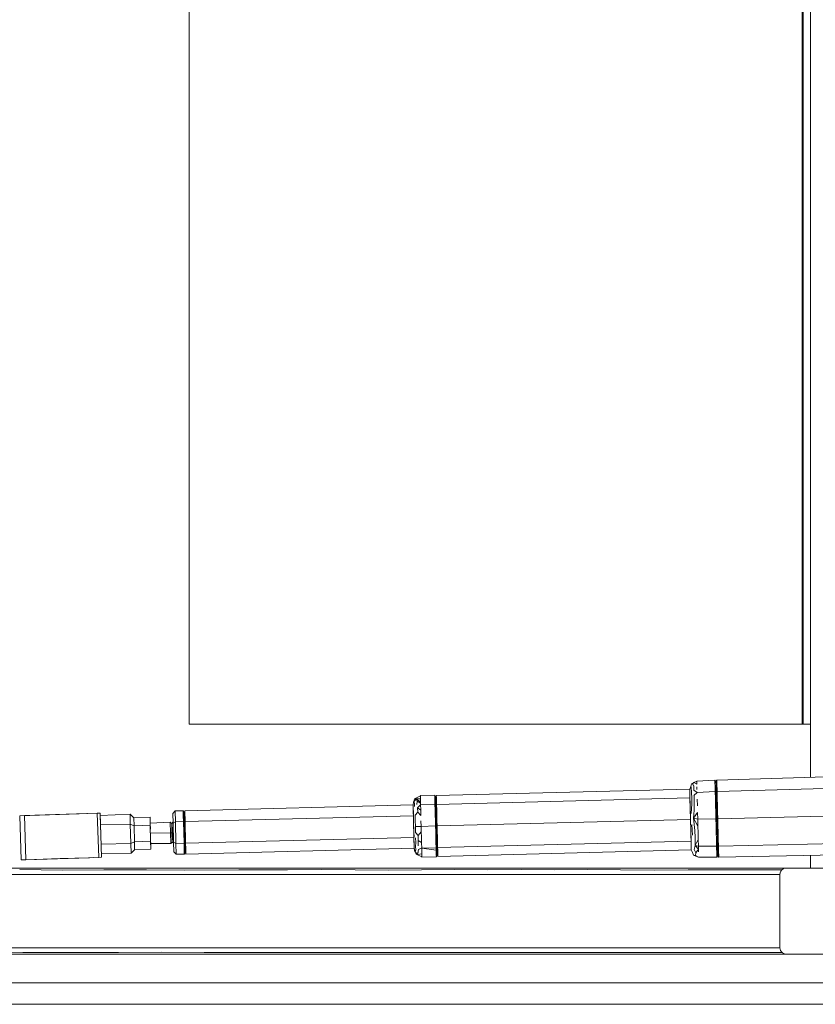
# Model space of a CAD drawing. Header units: millimetres. Extents: x 2 to 902, y -447 to 199.
# Tile 496 of 656: x 20.957 to 21.696, y 158.327 to 159.242. Entities that reach past the tile are written whole.
import ezdxf

# ---------------------------------------------------------------- set-up
doc = ezdxf.new("R2010")
doc.units = ezdxf.units.MM
doc.header["$MEASUREMENT"] = 0
for name, color, linetype, lineweight in [('IFC-Elemento construtivo genérico-Contorno', 253, 'Continuous', 5), ('IFC-Laje-Contorno', 134, 'Continuous', 5), ('IFC-Parede padrão-Contorno', 44, 'Continuous', 5)]:
    doc.layers.add(name, color=color, linetype=linetype, lineweight=lineweight)

msp = doc.modelspace()

# ---------------------------------------------------------------- linework, layer by layer
at = {"layer": 'IFC-Elemento construtivo genérico-Contorno', "color": 7, "lineweight": 5}
for p, q in [((21.69104, 158.53804), (21.69104, 160.09243)), ((21.69104, 158.53804), (21.69104, 160.09243)), ((21.11442, 158.58743), (21.11442, 159.98743)), ((21.11442, 158.58743), (21.11442, 159.98743)), ((21.68339, 158.58743), (21.68339, 159.98743)), ((21.68429, 158.58743), (21.68429, 159.98743)), ((21.11442, 158.58743), (21.14384, 158.58743)), ((21.11442, 158.58743), (21.14384, 158.58743)), ((21.14384, 158.58743), (21.68339, 158.58743)), ((21.14384, 158.58743), (21.68339, 158.58743)), ((21.68339, 158.58743), (21.68537, 158.58743)), ((21.68339, 158.58743), (21.68537, 158.58743)), ((21.68537, 158.58743), (21.68721, 158.58743)), ((21.68537, 158.58743), (21.68721, 158.58743)), ((21.68721, 158.58743), (21.6888, 158.58743)), ((21.68721, 158.58743), (21.6888, 158.58743)), ((21.6888, 158.58743), (21.69001, 158.58743)), ((21.6888, 158.58743), (21.69001, 158.58743)), ((21.69001, 158.58743), (21.69104, 158.58743)), ((21.69001, 158.58743), (21.69104, 158.58743)), ((21.69078, 158.58743), (21.69104, 158.58743)), ((21.69078, 158.58743), (21.69104, 158.58743)), ((21.60411, 158.53545), (21.7765, 158.54059)), ((21.60411, 158.53545), (21.7765, 158.54059)), ((21.57899, 158.52731), (21.57988, 158.52978)), ((21.579, 158.52731), (21.57988, 158.52978)), ((21.57988, 158.52978), (21.58075, 158.53226)), ((21.57988, 158.52978), (21.58075, 158.53226)), ((21.58027, 158.52928), (21.58076, 158.52365)), ((21.58027, 158.52928), (21.58076, 158.52365)), ((21.58075, 158.53226), (21.5855, 158.53451)), ((21.58075, 158.53226), (21.5855, 158.53451)), ((21.58075, 158.53226), (21.5828, 158.53323)), ((21.58075, 158.53226), (21.5828, 158.53323)), ((21.58075, 158.53226), (21.58154, 158.53202)), ((21.58075, 158.53226), (21.58154, 158.53202)), ((21.58154, 158.53202), (21.5828, 158.53323)), ((21.58154, 158.53202), (21.5828, 158.53323)), ((21.58154, 158.53202), (21.58295, 158.52988)), ((21.58154, 158.53202), (21.58295, 158.52988)), ((21.58279, 158.53012), (21.58292, 158.52638)), ((21.58279, 158.53012), (21.58292, 158.52638)), ((21.5828, 158.53323), (21.5855, 158.53451)), ((21.5828, 158.53323), (21.5855, 158.53451)), ((21.5828, 158.53323), (21.58556, 158.53196)), ((21.5828, 158.53323), (21.58556, 158.53196)), ((21.5855, 158.53451), (21.60235, 158.53538)), ((21.5855, 158.53451), (21.60235, 158.53538)), ((21.5855, 158.53451), (21.58556, 158.53196)), ((21.58563, 158.5294), (21.5857, 158.52678)), ((21.58563, 158.5294), (21.5857, 158.52678)), ((21.60235, 158.53538), (21.60241, 158.53276)), ((21.60235, 158.53538), (21.6033, 158.53411)), ((21.60235, 158.53538), (21.60241, 158.53276)), ((21.60235, 158.53538), (21.6033, 158.53411)), ((21.60241, 158.53276), (21.60248, 158.53014)), ((21.60241, 158.53276), (21.60248, 158.53014)), ((21.60248, 158.53014), (21.60255, 158.52752)), ((21.60248, 158.53014), (21.60255, 158.52752)), ((21.6033, 158.53411), (21.60411, 158.53545)), ((21.6033, 158.53411), (21.60411, 158.53545)), ((21.6033, 158.53411), (21.60339, 158.53076)), ((21.6033, 158.53411), (21.60339, 158.53076)), ((21.60339, 158.53076), (21.60347, 158.52742)), ((21.60339, 158.53076), (21.60347, 158.52742)), ((21.60411, 158.53545), (21.6042, 158.53198)), ((21.60411, 158.53545), (21.60418, 158.53284)), ((21.60411, 158.53545), (21.6042, 158.53198)), ((21.60411, 158.53545), (21.60418, 158.53284)), ((21.60418, 158.53284), (21.60425, 158.53022)), ((21.60418, 158.53284), (21.60425, 158.53022)), ((21.6042, 158.53198), (21.60425, 158.53022)), ((21.6042, 158.53198), (21.60425, 158.53022)), ((21.60425, 158.53022), (21.60432, 158.52759)), ((21.60425, 158.53022), (21.60432, 158.52759)), ((21.60438, 158.52497), (21.77705, 158.52991)), ((21.60438, 158.52497), (21.77705, 158.52991)), ((21.32369, 158.51817), (21.32901, 158.52093)), ((21.32369, 158.51817), (21.32901, 158.52093)), ((21.329, 158.52127), (21.34238, 158.52162)), ((21.329, 158.52127), (21.34238, 158.52162)), ((21.329, 158.52127), (21.32901, 158.52093)), ((21.329, 158.52127), (21.32905, 158.51918)), ((21.329, 158.52127), (21.32905, 158.51918)), ((21.34238, 158.52162), (21.34244, 158.51932)), ((21.34238, 158.52162), (21.3424, 158.52074)), ((21.34238, 158.52162), (21.34244, 158.51932)), ((21.34239, 158.52125), (21.34319, 158.51987)), ((21.34239, 158.52125), (21.34241, 158.52055)), ((21.34239, 158.52125), (21.34319, 158.51987)), ((21.34239, 158.52125), (21.34241, 158.52055)), ((21.34319, 158.51987), (21.34383, 158.52129)), ((21.34319, 158.51987), (21.34383, 158.52129)), ((21.34319, 158.51987), (21.34327, 158.51693)), ((21.34319, 158.51987), (21.34327, 158.51693)), ((21.34383, 158.52129), (21.57899, 158.52731)), ((21.34383, 158.52129), (21.579, 158.52731)), ((21.34383, 158.52129), (21.34388, 158.51922)), ((21.34383, 158.52129), (21.34388, 158.51922)), ((21.57899, 158.52731), (21.5791, 158.52317)), ((21.57899, 158.52731), (21.57905, 158.52524)), ((21.579, 158.52731), (21.5791, 158.52317)), ((21.57905, 158.52524), (21.5791, 158.52317)), ((21.57905, 158.52524), (21.5791, 158.52317)), ((21.5791, 158.52317), (21.57921, 158.51903)), ((21.5791, 158.52317), (21.57915, 158.5211)), ((21.57915, 158.5211), (21.57921, 158.51903)), ((21.57915, 158.5211), (21.57921, 158.51903)), ((21.58076, 158.52365), (21.58101, 158.519)), ((21.58076, 158.52365), (21.58101, 158.519)), ((21.5829, 158.52136), (21.58576, 158.52416)), ((21.58292, 158.52638), (21.58576, 158.52416)), ((21.58292, 158.52638), (21.58576, 158.52416)), ((21.58307, 158.52153), (21.58576, 158.52416)), ((21.58307, 158.52153), (21.58321, 158.5135)), ((21.58307, 158.52153), (21.58321, 158.51349)), ((21.58576, 158.52416), (21.60261, 158.52491)), ((21.58576, 158.52416), (21.60261, 158.52491)), ((21.60255, 158.52752), (21.60261, 158.52491)), ((21.60255, 158.52752), (21.60261, 158.52491)), ((21.60261, 158.52491), (21.60278, 158.51859)), ((21.60261, 158.52491), (21.60278, 158.51859)), ((21.60347, 158.52742), (21.60356, 158.52401)), ((21.60347, 158.52742), (21.60356, 158.52401)), ((21.60356, 158.52401), (21.60372, 158.51792)), ((21.60356, 158.52401), (21.60372, 158.51792)), ((21.60432, 158.52759), (21.60438, 158.52497)), ((21.60432, 158.52759), (21.60438, 158.52497)), ((21.60438, 158.52497), (21.60454, 158.51865)), ((21.60438, 158.52497), (21.60454, 158.51865)), ((21.11034, 158.50713), (21.32228, 158.51256)), ((21.11034, 158.50713), (21.32228, 158.51256)), ((21.32228, 158.51256), (21.32255, 158.51502)), ((21.32228, 158.51256), (21.32255, 158.51502)), ((21.32228, 158.51256), (21.32254, 158.50251)), ((21.32228, 158.51256), (21.32235, 158.50986)), ((21.32228, 158.51256), (21.32254, 158.50251)), ((21.32228, 158.51256), (21.32235, 158.50986)), ((21.32255, 158.51502), (21.32521, 158.51834)), ((21.32255, 158.51502), (21.32509, 158.51819)), ((21.32255, 158.51502), (21.32365, 158.51427)), ((21.32255, 158.51502), (21.32365, 158.51427)), ((21.32302, 158.51562), (21.32314, 158.5161)), ((21.32302, 158.51562), (21.32314, 158.5161)), ((21.3231, 158.51571), (21.32369, 158.51817)), ((21.3231, 158.51571), (21.32369, 158.51817)), ((21.32314, 158.5161), (21.32322, 158.51621)), ((21.32314, 158.5161), (21.32322, 158.51621)), ((21.32344, 158.51108), (21.32365, 158.51427)), ((21.32344, 158.51108), (21.32365, 158.51427)), ((21.32369, 158.51817), (21.32908, 158.51825)), ((21.32369, 158.51817), (21.32908, 158.51825)), ((21.32369, 158.51817), (21.32509, 158.51814)), ((21.32369, 158.51817), (21.32509, 158.51814)), ((21.32497, 158.51819), (21.32915, 158.51555)), ((21.32502, 158.51819), (21.32606, 158.51611)), ((21.32502, 158.51819), (21.32606, 158.51611)), ((21.32505, 158.51814), (21.32508, 158.51819)), ((21.32505, 158.51814), (21.32508, 158.51819)), ((21.32581, 158.51294), (21.32606, 158.51611)), ((21.32581, 158.51294), (21.32606, 158.51611)), ((21.32606, 158.51611), (21.32919, 158.5141)), ((21.3265, 158.50976), (21.32922, 158.51264)), ((21.3265, 158.50976), (21.32922, 158.51264)), ((21.32905, 158.51918), (21.32911, 158.51708)), ((21.32905, 158.51918), (21.32911, 158.51708)), ((21.32911, 158.51708), (21.32916, 158.51498)), ((21.32911, 158.51708), (21.32916, 158.51498)), ((21.32913, 158.51627), (21.32915, 158.51555)), ((21.32913, 158.51627), (21.32915, 158.51555)), ((21.32915, 158.51555), (21.32918, 158.5141)), ((21.32915, 158.51555), (21.32918, 158.5141)), ((21.32915, 158.51555), (21.32918, 158.5141)), ((21.32916, 158.51498), (21.32922, 158.51288)), ((21.32916, 158.51498), (21.32922, 158.51288)), ((21.32918, 158.5141), (21.32922, 158.51264)), ((21.32918, 158.5141), (21.32922, 158.51264)), ((21.32922, 158.51288), (21.3426, 158.51323)), ((21.32922, 158.51288), (21.3426, 158.51323)), ((21.32922, 158.51288), (21.32934, 158.50783)), ((21.32922, 158.51288), (21.32934, 158.50783)), ((21.32922, 158.51264), (21.32933, 158.50841)), ((21.32922, 158.51264), (21.32933, 158.50841)), ((21.34244, 158.51932), (21.3425, 158.51702)), ((21.34244, 158.51932), (21.3425, 158.51702)), ((21.3425, 158.51711), (21.34255, 158.51504)), ((21.3425, 158.51711), (21.34255, 158.51504)), ((21.3425, 158.51702), (21.34255, 158.51512)), ((21.3425, 158.51702), (21.34255, 158.51512)), ((21.34254, 158.51533), (21.3426, 158.51323)), ((21.34254, 158.51533), (21.3426, 158.51323)), ((21.34255, 158.51512), (21.3426, 158.51323)), ((21.34255, 158.51512), (21.3426, 158.51323)), ((21.34255, 158.51504), (21.3426, 158.51297)), ((21.34255, 158.51504), (21.3426, 158.51297)), ((21.3426, 158.51323), (21.34273, 158.50817)), ((21.3426, 158.51323), (21.34273, 158.50817)), ((21.3426, 158.51297), (21.34273, 158.50817)), ((21.34327, 158.51693), (21.34333, 158.51446)), ((21.34327, 158.51693), (21.34333, 158.51446)), ((21.34333, 158.51446), (21.34339, 158.512)), ((21.34333, 158.51446), (21.34339, 158.512)), ((21.34339, 158.512), (21.34351, 158.50725)), ((21.34339, 158.512), (21.34351, 158.50725)), ((21.34388, 158.51922), (21.34393, 158.51718)), ((21.34388, 158.51922), (21.34394, 158.51715)), ((21.34393, 158.51718), (21.34399, 158.51508)), ((21.34394, 158.51715), (21.34399, 158.51508)), ((21.34399, 158.51508), (21.34404, 158.51301)), ((21.34399, 158.51508), (21.34404, 158.51301)), ((21.34404, 158.51301), (21.57921, 158.51903)), ((21.34404, 158.51301), (21.57921, 158.51903)), ((21.34404, 158.51301), (21.34417, 158.50801)), ((21.34404, 158.51301), (21.34417, 158.50801)), ((21.57921, 158.51903), (21.57946, 158.50903)), ((21.57921, 158.51903), (21.57933, 158.51403)), ((21.57921, 158.51903), (21.57946, 158.50903)), ((21.57921, 158.51903), (21.57933, 158.51403)), ((21.57933, 158.51403), (21.57946, 158.50903)), ((21.57933, 158.51403), (21.57946, 158.50903)), ((21.58049, 158.50455), (21.5809, 158.51359)), ((21.58049, 158.50455), (21.5809, 158.51359)), ((21.5809, 158.51359), (21.58101, 158.519)), ((21.5809, 158.51359), (21.58101, 158.519)), ((21.58311, 158.50759), (21.58321, 158.51359)), ((21.58311, 158.50759), (21.58321, 158.51359)), ((21.58592, 158.51792), (21.58608, 158.51168)), ((21.58592, 158.51792), (21.58608, 158.51168)), ((21.60278, 158.51859), (21.60294, 158.51226)), ((21.60278, 158.51859), (21.60294, 158.51226)), ((21.60294, 158.51226), (21.6031, 158.50594)), ((21.60294, 158.51226), (21.6031, 158.50594)), ((21.60372, 158.51792), (21.60387, 158.51183)), ((21.60372, 158.51792), (21.60387, 158.51183)), ((21.60387, 158.51183), (21.60403, 158.50574)), ((21.60387, 158.51183), (21.60403, 158.50574)), ((21.60454, 158.51865), (21.60471, 158.51232)), ((21.60454, 158.51865), (21.60471, 158.51232)), ((21.60471, 158.51232), (21.60487, 158.506)), ((21.60471, 158.51232), (21.60487, 158.506)), ((20.9572, 158.50249), (21.02915, 158.50481)), ((20.9572, 158.50249), (21.01248, 158.50427)), ((20.9572, 158.50249), (21.01248, 158.50427)), ((20.9572, 158.50249), (20.96154, 158.50263)), ((20.9572, 158.50249), (20.96154, 158.50263)), ((20.9572, 158.50249), (20.95851, 158.46153)), ((20.9572, 158.50249), (20.95851, 158.46153)), ((20.96154, 158.50263), (21.02915, 158.50481)), ((20.96154, 158.50263), (21.02915, 158.50481)), ((20.96154, 158.50263), (20.96285, 158.46166)), ((20.96154, 158.50263), (20.96285, 158.46166)), ((21.02915, 158.50481), (21.03179, 158.50489)), ((21.02915, 158.50481), (21.03179, 158.50489)), ((21.02915, 158.50481), (21.03047, 158.46383)), ((21.02915, 158.5048), (21.03047, 158.46383)), ((21.03179, 158.50489), (21.0331, 158.46392)), ((21.03179, 158.50489), (21.0331, 158.46392)), ((21.03197, 158.50278), (21.05958, 158.50382)), ((21.03197, 158.50278), (21.05958, 158.50382)), ((21.03197, 158.50278), (21.0322, 158.4939)), ((21.03197, 158.50278), (21.0322, 158.4939)), ((21.05958, 158.50382), (21.05981, 158.49478)), ((21.05958, 158.50382), (21.06309, 158.50066)), ((21.05958, 158.50382), (21.05981, 158.49478)), ((21.05958, 158.50382), (21.06309, 158.50066)), ((21.09925, 158.50455), (21.10137, 158.50691)), ((21.09925, 158.50455), (21.10137, 158.50691)), ((21.09925, 158.50455), (21.09947, 158.49565)), ((21.09925, 158.50455), (21.09947, 158.49565)), ((21.10137, 158.50691), (21.10891, 158.5071)), ((21.10137, 158.50691), (21.10891, 158.5071)), ((21.10137, 158.50691), (21.10163, 158.49686)), ((21.10137, 158.50691), (21.10163, 158.49686)), ((21.10891, 158.5071), (21.10916, 158.49704)), ((21.10891, 158.5071), (21.10971, 158.50571)), ((21.10891, 158.5071), (21.10904, 158.50207)), ((21.10891, 158.5071), (21.10916, 158.49704)), ((21.10891, 158.5071), (21.10971, 158.50571)), ((21.10891, 158.5071), (21.10904, 158.50207)), ((21.10904, 158.50207), (21.10916, 158.49704)), ((21.10904, 158.50207), (21.10916, 158.49704)), ((21.10971, 158.50571), (21.11034, 158.50713)), ((21.10971, 158.50571), (21.11034, 158.50713)), ((21.10971, 158.50571), (21.10979, 158.50258)), ((21.10971, 158.50571), (21.10979, 158.50258)), ((21.10979, 158.50258), (21.10987, 158.49946)), ((21.10979, 158.50258), (21.10987, 158.49946)), ((21.11034, 158.50713), (21.1106, 158.49708)), ((21.11034, 158.50713), (21.11047, 158.50211)), ((21.11034, 158.50713), (21.11047, 158.50211)), ((21.11034, 158.50713), (21.1106, 158.49708)), ((21.11047, 158.50211), (21.1106, 158.49708)), ((21.11047, 158.50211), (21.1106, 158.49708)), ((21.1106, 158.49708), (21.32254, 158.50251)), ((21.1106, 158.49708), (21.32254, 158.50251)), ((21.32235, 158.50986), (21.32241, 158.50738)), ((21.32235, 158.50986), (21.32241, 158.50738)), ((21.32241, 158.50738), (21.32248, 158.50489)), ((21.32241, 158.50738), (21.32248, 158.50489)), ((21.32247, 158.50495), (21.32248, 158.50489)), ((21.32247, 158.50495), (21.32248, 158.50489)), ((21.32248, 158.50489), (21.32254, 158.50251)), ((21.32248, 158.50489), (21.32254, 158.50251)), ((21.32254, 158.50251), (21.32305, 158.4824)), ((21.32254, 158.50251), (21.32267, 158.49743)), ((21.32254, 158.50251), (21.32305, 158.4824)), ((21.32254, 158.50251), (21.32267, 158.49743)), ((21.32429, 158.49801), (21.32431, 158.50296)), ((21.32429, 158.49801), (21.32431, 158.50296)), ((21.32431, 158.50296), (21.32653, 158.50596)), ((21.32431, 158.50296), (21.32653, 158.50596)), ((21.3265, 158.50976), (21.32653, 158.50596)), ((21.3265, 158.50976), (21.32653, 158.50596)), ((21.3265, 158.50976), (21.32935, 158.50764)), ((21.32653, 158.50596), (21.32948, 158.50264)), ((21.32653, 158.50596), (21.32948, 158.50264)), ((21.32934, 158.50783), (21.32948, 158.50264)), ((21.32934, 158.50783), (21.32948, 158.50264)), ((21.34273, 158.50817), (21.34286, 158.5031)), ((21.34273, 158.50817), (21.34286, 158.5031)), ((21.34286, 158.5031), (21.34299, 158.49804)), ((21.34286, 158.5031), (21.34299, 158.49804)), ((21.34351, 158.50725), (21.34363, 158.50249)), ((21.34351, 158.50725), (21.34363, 158.50249)), ((21.34363, 158.50249), (21.34376, 158.49775)), ((21.34363, 158.50249), (21.34376, 158.49775)), ((21.34417, 158.50801), (21.3443, 158.50301)), ((21.34417, 158.50801), (21.3443, 158.50301)), ((21.3443, 158.50301), (21.34443, 158.49801)), ((21.3443, 158.50301), (21.34443, 158.49801)), ((21.57946, 158.50903), (21.57972, 158.49903)), ((21.57946, 158.50903), (21.57959, 158.50403)), ((21.57946, 158.50903), (21.57959, 158.50403)), ((21.57946, 158.50903), (21.57972, 158.49903)), ((21.57959, 158.50403), (21.57972, 158.49903)), ((21.57959, 158.50403), (21.57972, 158.49903)), ((21.58255, 158.50012), (21.58311, 158.50759)), ((21.58255, 158.50012), (21.58311, 158.50759)), ((21.58255, 158.50012), (21.58624, 158.50543)), ((21.58255, 158.50012), (21.58624, 158.50543)), ((21.58624, 158.50543), (21.5864, 158.49919)), ((21.6031, 158.50594), (21.60326, 158.49962)), ((21.6031, 158.50594), (21.60326, 158.49962)), ((21.60403, 158.50574), (21.60418, 158.49965)), ((21.60403, 158.50574), (21.60418, 158.49965)), ((21.60487, 158.506), (21.60503, 158.49967)), ((21.60487, 158.506), (21.60503, 158.49967)), ((21.60503, 158.49967), (21.77725, 158.504)), ((21.60503, 158.49967), (21.77725, 158.504)), ((21.0322, 158.4939), (21.05981, 158.49478)), ((21.0322, 158.4939), (21.05981, 158.49478)), ((21.0322, 158.4939), (21.03245, 158.4844)), ((21.0322, 158.4939), (21.03245, 158.48419)), ((21.05981, 158.49478), (21.06327, 158.49324)), ((21.05981, 158.49478), (21.06027, 158.47669)), ((21.05981, 158.49478), (21.06327, 158.49324)), ((21.05981, 158.49478), (21.06027, 158.47669)), ((21.06309, 158.50066), (21.07813, 158.50104)), ((21.06309, 158.50066), (21.07813, 158.50104)), ((21.06309, 158.50066), (21.06327, 158.49324)), ((21.06309, 158.50066), (21.06327, 158.49324)), ((21.06327, 158.49324), (21.07832, 158.49363)), ((21.06327, 158.49324), (21.07832, 158.49363)), ((21.06327, 158.49324), (21.06365, 158.47841)), ((21.06327, 158.49324), (21.06365, 158.47841)), ((21.07813, 158.50104), (21.07832, 158.49363)), ((21.07813, 158.50104), (21.07832, 158.49363)), ((21.07813, 158.50104), (21.07827, 158.49573)), ((21.07813, 158.50104), (21.07832, 158.49363)), ((21.07813, 158.50104), (21.07827, 158.49573)), ((21.07827, 158.49573), (21.09689, 158.49667)), ((21.07827, 158.49573), (21.09689, 158.49667)), ((21.07827, 158.49573), (21.07842, 158.48992)), ((21.07827, 158.49573), (21.07842, 158.48992)), ((21.07832, 158.49363), (21.0787, 158.47879)), ((21.07832, 158.49363), (21.0787, 158.47879)), ((21.09689, 158.49667), (21.09714, 158.48668)), ((21.09689, 158.49667), (21.09833, 158.49538)), ((21.09689, 158.49667), (21.09714, 158.48668)), ((21.09689, 158.49667), (21.09833, 158.49538)), ((21.09831, 158.48671), (21.09833, 158.49538)), ((21.09832, 158.48671), (21.09833, 158.49538)), ((21.09833, 158.49538), (21.09945, 158.49661)), ((21.09833, 158.49538), (21.09945, 158.49661)), ((21.09934, 158.49018), (21.09952, 158.49401)), ((21.09934, 158.49018), (21.09952, 158.49401)), ((21.09947, 158.49565), (21.10163, 158.49686)), ((21.09947, 158.49565), (21.10163, 158.49686)), ((21.09947, 158.49565), (21.09993, 158.47785)), ((21.09947, 158.49565), (21.09993, 158.47785)), ((21.10163, 158.49686), (21.10916, 158.49704)), ((21.10163, 158.49686), (21.10916, 158.49704)), ((21.10163, 158.49686), (21.10214, 158.47675)), ((21.10163, 158.49686), (21.10214, 158.47675)), ((21.10916, 158.49704), (21.10995, 158.49636)), ((21.10916, 158.49704), (21.10968, 158.47695)), ((21.10916, 158.49704), (21.10942, 158.487)), ((21.10916, 158.49704), (21.10995, 158.49636)), ((21.10916, 158.49704), (21.10968, 158.47695)), ((21.10916, 158.49704), (21.10942, 158.487)), ((21.10987, 158.49946), (21.10995, 158.49636)), ((21.10987, 158.49946), (21.10995, 158.49636)), ((21.10995, 158.49636), (21.11019, 158.48702)), ((21.10995, 158.49636), (21.11019, 158.48702)), ((21.1106, 158.49708), (21.11112, 158.47699)), ((21.1106, 158.49708), (21.11112, 158.47699)), ((21.32267, 158.49743), (21.3228, 158.49246)), ((21.32267, 158.49743), (21.3228, 158.49246)), ((21.3228, 158.49246), (21.32292, 158.48748)), ((21.3228, 158.49246), (21.32292, 158.48748)), ((21.32429, 158.49801), (21.32465, 158.4925)), ((21.32429, 158.49801), (21.32465, 158.4925)), ((21.32458, 158.48698), (21.32465, 158.4925)), ((21.32458, 158.48698), (21.32465, 158.4925)), ((21.32465, 158.4925), (21.32973, 158.49263)), ((21.32465, 158.4925), (21.32973, 158.49263)), ((21.3296, 158.49763), (21.32973, 158.49263)), ((21.3296, 158.49763), (21.32973, 158.49263)), ((21.32973, 158.49263), (21.34311, 158.49297)), ((21.32973, 158.49263), (21.34311, 158.49297)), ((21.32973, 158.49263), (21.32986, 158.48763)), ((21.32973, 158.49263), (21.32986, 158.48763)), ((21.34299, 158.49804), (21.34311, 158.49297)), ((21.34299, 158.49804), (21.34311, 158.49297)), ((21.34311, 158.49297), (21.34324, 158.48791)), ((21.34311, 158.49297), (21.34324, 158.48797)), ((21.34311, 158.49297), (21.34324, 158.48791)), ((21.34311, 158.49297), (21.34324, 158.48797)), ((21.34376, 158.49775), (21.34388, 158.49299)), ((21.34376, 158.49775), (21.34388, 158.49299)), ((21.34388, 158.49299), (21.344, 158.48825)), ((21.34388, 158.49299), (21.344, 158.48825)), ((21.34443, 158.49801), (21.34455, 158.49301)), ((21.34443, 158.49801), (21.34455, 158.49301)), ((21.34455, 158.49301), (21.57972, 158.49903)), ((21.34455, 158.49301), (21.57972, 158.49903)), ((21.34455, 158.49301), (21.34468, 158.48801)), ((21.34455, 158.49301), (21.34468, 158.48801)), ((21.57972, 158.49903), (21.57997, 158.48903)), ((21.57972, 158.49903), (21.57985, 158.49403)), ((21.57972, 158.49903), (21.57985, 158.49403)), ((21.57972, 158.49903), (21.57997, 158.48903)), ((21.58104, 158.49431), (21.58165, 158.48452)), ((21.58104, 158.49431), (21.58165, 158.48452)), ((21.58255, 158.50012), (21.58366, 158.48884)), ((21.58255, 158.50012), (21.58656, 158.49295)), ((21.58255, 158.50012), (21.5864, 158.49919)), ((21.58255, 158.50012), (21.5864, 158.49919)), ((21.58255, 158.50012), (21.58366, 158.48884)), ((21.58255, 158.50012), (21.58656, 158.49295)), ((21.5864, 158.49919), (21.60326, 158.49962)), ((21.5864, 158.49919), (21.60326, 158.49962)), ((21.5864, 158.49919), (21.58656, 158.49295)), ((21.58656, 158.49295), (21.58672, 158.48671)), ((21.58656, 158.49295), (21.58672, 158.48671)), ((21.60326, 158.49962), (21.60342, 158.4933)), ((21.60326, 158.49962), (21.60342, 158.4933)), ((21.60342, 158.4933), (21.60359, 158.48699)), ((21.60342, 158.4933), (21.60359, 158.48699)), ((21.60418, 158.49965), (21.60434, 158.49356)), ((21.60418, 158.49965), (21.60434, 158.49356)), ((21.60434, 158.49356), (21.60449, 158.48746)), ((21.60434, 158.49356), (21.60449, 158.48746)), ((21.60503, 158.49967), (21.60519, 158.49334)), ((21.60503, 158.49967), (21.60519, 158.49334)), ((21.60519, 158.49334), (21.60535, 158.48702)), ((21.60519, 158.49334), (21.60535, 158.48702)), ((21.07851, 158.48621), (21.09714, 158.48668)), ((21.07851, 158.48621), (21.09714, 158.48668)), ((21.09714, 158.48668), (21.09831, 158.48671)), ((21.09714, 158.48668), (21.09832, 158.48671)), ((21.09714, 158.48668), (21.0974, 158.47669)), ((21.09714, 158.48668), (21.0974, 158.47669)), ((21.09831, 158.48671), (21.09934, 158.49018)), ((21.09831, 158.48671), (21.09878, 158.47807)), ((21.09831, 158.48671), (21.09957, 158.48114)), ((21.09832, 158.48671), (21.09934, 158.49018)), ((21.09832, 158.48671), (21.09878, 158.47807)), ((21.09832, 158.48671), (21.09957, 158.48114)), ((21.09934, 158.49018), (21.09957, 158.48114)), ((21.09934, 158.49018), (21.09966, 158.4882)), ((21.09934, 158.49018), (21.09957, 158.48114)), ((21.09934, 158.49018), (21.09966, 158.48821)), ((21.09957, 158.48114), (21.09976, 158.48438)), ((21.09957, 158.48114), (21.09976, 158.48437)), ((21.10942, 158.487), (21.10968, 158.47695)), ((21.10942, 158.487), (21.10968, 158.47695)), ((21.11019, 158.48702), (21.11042, 158.47767)), ((21.11019, 158.48702), (21.11042, 158.47767)), ((21.32292, 158.48748), (21.32305, 158.4824)), ((21.32292, 158.48748), (21.32305, 158.4824)), ((21.32305, 158.4824), (21.32315, 158.48475)), ((21.32305, 158.4824), (21.32315, 158.48475)), ((21.32311, 158.48), (21.32315, 158.48475)), ((21.32311, 158.48), (21.32315, 158.48475)), ((21.32458, 158.48698), (21.32702, 158.48427)), ((21.32458, 158.48698), (21.32702, 158.48427)), ((21.32702, 158.48427), (21.32986, 158.48763)), ((21.32702, 158.48427), (21.32986, 158.48763)), ((21.32702, 158.48427), (21.32706, 158.47954)), ((21.32702, 158.48427), (21.32706, 158.47954)), ((21.32986, 158.48763), (21.32999, 158.48262)), ((21.34324, 158.48791), (21.34337, 158.48285)), ((21.34324, 158.48791), (21.34337, 158.48285)), ((21.344, 158.48825), (21.34412, 158.48349)), ((21.344, 158.48825), (21.34412, 158.48349)), ((21.34412, 158.48349), (21.34424, 158.47874)), ((21.34412, 158.48349), (21.34424, 158.47874)), ((21.34468, 158.48801), (21.34481, 158.48301)), ((21.34468, 158.48801), (21.34481, 158.48301)), ((21.34481, 158.48301), (21.34494, 158.47801)), ((21.34481, 158.48301), (21.34494, 158.47801)), ((21.57997, 158.48903), (21.58023, 158.47903)), ((21.57997, 158.48903), (21.5801, 158.48403)), ((21.57997, 158.48903), (21.58023, 158.47903)), ((21.57997, 158.48903), (21.5801, 158.48403)), ((21.5801, 158.48403), (21.58023, 158.47903)), ((21.5801, 158.48403), (21.58023, 158.47903)), ((21.58366, 158.48884), (21.58411, 158.48244)), ((21.58366, 158.48884), (21.58411, 158.48244)), ((21.58672, 158.48671), (21.58688, 158.48046)), ((21.58672, 158.48671), (21.58688, 158.48046)), ((21.60359, 158.48699), (21.60375, 158.48067)), ((21.60359, 158.48699), (21.60375, 158.48067)), ((21.60449, 158.48746), (21.60465, 158.48138)), ((21.60449, 158.48746), (21.60465, 158.48138)), ((21.60535, 158.48702), (21.60551, 158.4807)), ((21.60535, 158.48702), (21.60551, 158.4807)), ((21.03271, 158.47616), (21.06027, 158.47669)), ((21.03271, 158.47616), (21.06027, 158.47669)), ((21.06027, 158.47669), (21.06365, 158.47841)), ((21.06027, 158.47669), (21.06365, 158.47841)), ((21.06027, 158.47669), (21.06051, 158.46765)), ((21.06027, 158.47669), (21.06051, 158.46765)), ((21.06365, 158.47841), (21.0787, 158.47879)), ((21.06365, 158.47841), (21.0787, 158.47879)), ((21.06365, 158.47841), (21.06384, 158.47099)), ((21.06365, 158.47841), (21.06384, 158.47099)), ((21.0787, 158.47879), (21.07889, 158.47138)), ((21.0787, 158.47879), (21.07889, 158.47138)), ((21.0787, 158.47879), (21.07876, 158.47668)), ((21.07874, 158.47745), (21.07876, 158.47668)), ((21.07874, 158.47745), (21.07876, 158.47668)), ((21.07874, 158.47745), (21.07876, 158.47668)), ((21.07876, 158.47668), (21.0974, 158.47669)), ((21.07876, 158.47668), (21.0974, 158.47669)), ((21.07876, 158.47668), (21.07889, 158.47138)), ((21.0974, 158.47669), (21.09878, 158.47807)), ((21.0974, 158.47669), (21.09878, 158.47807)), ((21.09878, 158.47807), (21.09995, 158.4769)), ((21.09878, 158.47807), (21.09995, 158.47689)), ((21.09957, 158.48114), (21.09991, 158.47856)), ((21.09957, 158.48114), (21.09991, 158.47856)), ((21.09993, 158.47785), (21.10214, 158.47675)), ((21.09993, 158.47785), (21.10015, 158.46895)), ((21.09993, 158.47785), (21.10015, 158.46895)), ((21.09993, 158.47785), (21.10214, 158.47675)), ((21.10214, 158.47675), (21.10968, 158.47695)), ((21.10214, 158.47675), (21.10968, 158.47695)), ((21.10214, 158.47675), (21.1024, 158.4667)), ((21.10214, 158.47675), (21.1024, 158.4667)), ((21.10968, 158.47695), (21.11042, 158.47767)), ((21.10968, 158.47695), (21.11042, 158.47767)), ((21.10968, 158.47695), (21.10994, 158.4669)), ((21.10968, 158.47695), (21.10976, 158.47363)), ((21.10968, 158.47695), (21.10994, 158.4669)), ((21.10968, 158.47695), (21.10976, 158.47363)), ((21.11042, 158.47767), (21.11054, 158.473)), ((21.11042, 158.47767), (21.11054, 158.473)), ((21.11112, 158.47699), (21.32313, 158.4824)), ((21.11112, 158.47699), (21.32313, 158.4824)), ((21.11112, 158.47699), (21.11137, 158.46694)), ((21.11112, 158.47699), (21.11124, 158.47196)), ((21.11112, 158.47699), (21.1112, 158.47366)), ((21.11112, 158.47699), (21.11124, 158.47196)), ((21.11112, 158.47699), (21.11137, 158.46694)), ((21.11112, 158.47699), (21.1112, 158.47366)), ((21.32305, 158.4824), (21.32331, 158.47235)), ((21.32305, 158.4824), (21.32311, 158.48002)), ((21.32305, 158.4824), (21.32331, 158.47235)), ((21.32305, 158.4824), (21.32311, 158.48002)), ((21.32311, 158.48002), (21.32318, 158.47753)), ((21.32311, 158.48002), (21.32318, 158.47753)), ((21.32318, 158.47753), (21.32324, 158.47505)), ((21.32318, 158.47753), (21.32324, 158.47505)), ((21.32324, 158.47505), (21.32331, 158.47235)), ((21.32324, 158.47505), (21.32331, 158.47235)), ((21.32454, 158.47383), (21.32472, 158.47757)), ((21.32454, 158.47383), (21.32472, 158.47757)), ((21.32454, 158.47383), (21.32477, 158.47071)), ((21.32454, 158.47383), (21.32477, 158.47071)), ((21.3246, 158.48206), (21.32472, 158.47757)), ((21.3246, 158.48206), (21.32472, 158.47757)), ((21.32705, 158.47458), (21.32706, 158.47954)), ((21.32705, 158.47458), (21.32706, 158.47954)), ((21.32706, 158.47954), (21.33012, 158.47762)), ((21.32999, 158.48262), (21.33012, 158.47745)), ((21.32999, 158.48262), (21.33012, 158.47745)), ((21.33012, 158.47762), (21.33015, 158.47649)), ((21.33012, 158.47745), (21.33025, 158.47238)), ((21.33012, 158.47745), (21.33025, 158.47238)), ((21.34337, 158.48285), (21.3435, 158.47779)), ((21.34337, 158.48285), (21.3435, 158.47779)), ((21.3435, 158.47779), (21.34363, 158.47272)), ((21.3435, 158.47779), (21.34363, 158.47272)), ((21.34424, 158.47874), (21.34436, 158.47399)), ((21.34424, 158.47874), (21.34436, 158.47399)), ((21.34436, 158.47399), (21.34442, 158.47203)), ((21.34436, 158.47399), (21.34442, 158.47203)), ((21.34494, 158.47801), (21.34506, 158.47301)), ((21.34494, 158.47801), (21.34506, 158.47301)), ((21.34506, 158.47301), (21.58023, 158.47903)), ((21.34506, 158.47301), (21.58023, 158.47903)), ((21.58023, 158.47903), (21.58033, 158.47489)), ((21.58023, 158.47903), (21.58028, 158.47696)), ((21.58023, 158.47903), (21.58033, 158.47489)), ((21.58023, 158.47903), (21.58028, 158.47696)), ((21.58033, 158.47489), (21.58044, 158.47074)), ((21.58033, 158.47489), (21.58039, 158.4728)), ((21.58033, 158.47489), (21.58044, 158.47074)), ((21.58033, 158.47489), (21.58039, 158.4728)), ((21.58315, 158.47109), (21.58402, 158.47494)), ((21.58315, 158.47109), (21.58402, 158.47494)), ((21.58402, 158.47494), (21.58411, 158.48244)), ((21.58402, 158.47494), (21.58411, 158.48244)), ((21.58402, 158.47494), (21.58688, 158.48046)), ((21.58402, 158.47494), (21.58688, 158.48046)), ((21.58402, 158.47494), (21.58704, 158.47422)), ((21.58402, 158.47494), (21.58704, 158.47422)), ((21.58402, 158.47494), (21.5871, 158.47161)), ((21.58688, 158.48046), (21.58704, 158.47422)), ((21.58704, 158.47422), (21.60391, 158.47435)), ((21.58704, 158.47422), (21.60391, 158.47435)), ((21.58704, 158.47422), (21.5871, 158.47161)), ((21.60375, 158.48067), (21.60391, 158.47435)), ((21.60375, 158.48067), (21.60391, 158.47435)), ((21.60391, 158.47435), (21.60398, 158.47173)), ((21.60391, 158.47435), (21.60398, 158.47173)), ((21.60465, 158.48138), (21.60481, 158.47529)), ((21.60465, 158.48138), (21.60481, 158.47529)), ((21.60481, 158.47529), (21.60487, 158.47277)), ((21.60481, 158.47529), (21.60487, 158.47277)), ((21.60551, 158.4807), (21.60568, 158.47437)), ((21.60551, 158.4807), (21.60568, 158.47437)), ((21.60568, 158.47437), (21.77837, 158.47823)), ((21.60568, 158.47437), (21.77804, 158.47822)), ((21.60568, 158.47437), (21.60574, 158.47175)), ((21.60568, 158.47437), (21.60574, 158.47175)), ((21.03299, 158.46729), (21.06051, 158.46765)), ((21.03299, 158.46729), (21.06051, 158.46765)), ((21.06051, 158.46765), (21.06384, 158.47099)), ((21.06051, 158.46765), (21.06384, 158.47099)), ((21.06384, 158.47099), (21.07889, 158.47138)), ((21.06384, 158.47099), (21.07889, 158.47138)), ((21.10015, 158.46895), (21.1024, 158.4667)), ((21.10015, 158.46895), (21.1024, 158.4667)), ((21.1024, 158.4667), (21.10994, 158.4669)), ((21.1024, 158.4667), (21.10994, 158.4669)), ((21.10976, 158.47363), (21.10985, 158.47026)), ((21.10976, 158.47363), (21.10985, 158.47026)), ((21.10985, 158.47026), (21.10994, 158.4669)), ((21.10985, 158.47026), (21.10994, 158.4669)), ((21.10994, 158.4669), (21.11066, 158.46832)), ((21.10994, 158.4669), (21.11066, 158.46832)), ((21.11054, 158.473), (21.11066, 158.46832)), ((21.11054, 158.473), (21.11066, 158.46832)), ((21.11066, 158.46832), (21.11137, 158.46694)), ((21.11066, 158.46832), (21.11137, 158.46694)), ((21.1112, 158.47366), (21.11129, 158.4703)), ((21.1112, 158.47366), (21.11129, 158.4703)), ((21.11124, 158.47196), (21.11137, 158.46694)), ((21.11124, 158.47196), (21.11137, 158.46694)), ((21.11129, 158.4703), (21.11137, 158.46694)), ((21.11129, 158.4703), (21.11137, 158.46694)), ((21.11137, 158.46694), (21.32331, 158.47235)), ((21.11137, 158.46694), (21.32331, 158.47235)), ((21.32331, 158.47235), (21.3237, 158.46991)), ((21.32331, 158.47235), (21.32435, 158.46886)), ((21.32331, 158.47235), (21.3237, 158.46991)), ((21.32331, 158.47235), (21.32435, 158.46886)), ((21.3237, 158.46991), (21.32421, 158.46934)), ((21.3237, 158.46991), (21.32421, 158.46934)), ((21.32435, 158.46886), (21.32477, 158.47071)), ((21.32435, 158.46886), (21.32477, 158.47071)), ((21.32435, 158.46886), (21.32625, 158.4665)), ((21.32435, 158.46886), (21.32625, 158.4665)), ((21.32443, 158.46876), (21.325, 158.46682)), ((21.32443, 158.46876), (21.325, 158.46682)), ((21.325, 158.46682), (21.33046, 158.46433)), ((21.325, 158.46682), (21.32625, 158.4665)), ((21.325, 158.46682), (21.33046, 158.46433)), ((21.325, 158.46682), (21.32625, 158.4665)), ((21.32618, 158.46628), (21.32685, 158.46825)), ((21.32618, 158.46628), (21.32685, 158.46825)), ((21.32625, 158.4665), (21.33039, 158.46703)), ((21.32625, 158.4665), (21.33039, 158.46703)), ((21.3268, 158.46793), (21.32729, 158.47106)), ((21.3268, 158.46794), (21.32729, 158.47106)), ((21.32729, 158.47106), (21.33024, 158.47262)), ((21.32729, 158.47106), (21.33025, 158.47262)), ((21.33024, 158.47262), (21.3303, 158.47028)), ((21.33025, 158.47238), (21.34363, 158.47272)), ((21.33025, 158.47238), (21.34363, 158.47272)), ((21.33025, 158.47262), (21.3303, 158.47028)), ((21.33025, 158.47238), (21.34369, 158.47062)), ((21.33025, 158.47238), (21.34369, 158.47062)), ((21.3303, 158.47028), (21.33036, 158.46818)), ((21.3303, 158.47028), (21.33037, 158.46786)), ((21.33036, 158.46818), (21.33041, 158.46629)), ((21.33036, 158.46818), (21.33041, 158.46629)), ((21.33036, 158.46805), (21.33039, 158.46703)), ((21.33036, 158.46805), (21.33039, 158.46703)), ((21.33036, 158.46797), (21.33041, 158.46609)), ((21.33036, 158.46796), (21.33041, 158.46609)), ((21.33039, 158.46703), (21.33046, 158.46433)), ((21.33039, 158.46703), (21.33046, 158.46433)), ((21.33041, 158.46629), (21.33047, 158.46399)), ((21.33041, 158.46629), (21.33047, 158.46399)), ((21.33041, 158.46609), (21.33047, 158.46399)), ((21.34363, 158.47272), (21.34369, 158.47062)), ((21.34363, 158.47272), (21.34369, 158.47062)), ((21.34369, 158.47062), (21.34374, 158.46853)), ((21.34369, 158.47062), (21.34374, 158.46853)), ((21.34373, 158.46883), (21.3438, 158.46624)), ((21.34373, 158.46883), (21.3438, 158.46624)), ((21.34374, 158.46853), (21.34379, 158.46643)), ((21.34374, 158.46853), (21.34379, 158.46643)), ((21.34379, 158.46643), (21.34385, 158.46433)), ((21.34379, 158.46643), (21.34385, 158.46433)), ((21.3438, 158.46624), (21.34381, 158.46592)), ((21.34384, 158.46469), (21.34457, 158.46612)), ((21.34384, 158.46469), (21.34457, 158.46612)), ((21.34384, 158.46469), (21.34385, 158.46433)), ((21.34442, 158.47203), (21.34447, 158.47005)), ((21.34442, 158.47203), (21.34447, 158.47005)), ((21.34446, 158.47009), (21.34452, 158.46809)), ((21.34447, 158.47005), (21.34451, 158.46809)), ((21.34451, 158.46809), (21.34457, 158.46612)), ((21.34452, 158.46809), (21.34457, 158.46612)), ((21.34457, 158.46612), (21.34528, 158.46473)), ((21.34457, 158.46612), (21.34528, 158.46473)), ((21.34506, 158.47301), (21.34512, 158.47094)), ((21.34506, 158.47301), (21.34512, 158.47094)), ((21.34512, 158.47094), (21.34517, 158.46887)), ((21.34512, 158.47094), (21.34517, 158.46887)), ((21.34517, 158.46887), (21.34524, 158.46627)), ((21.34517, 158.46887), (21.34522, 158.4668)), ((21.34517, 158.46887), (21.34524, 158.46627)), ((21.34517, 158.46887), (21.34522, 158.4668)), ((21.34522, 158.4668), (21.34528, 158.46473)), ((21.34522, 158.4668), (21.34528, 158.46473)), ((21.34528, 158.46473), (21.58044, 158.47074)), ((21.34528, 158.46473), (21.58044, 158.47074)), ((21.58039, 158.4728), (21.58044, 158.47074)), ((21.58039, 158.4728), (21.58044, 158.47074)), ((21.58044, 158.47074), (21.58145, 158.46831)), ((21.58044, 158.47074), (21.58145, 158.46831)), ((21.58145, 158.46831), (21.58245, 158.46589)), ((21.58145, 158.46831), (21.58245, 158.46589)), ((21.58245, 158.46589), (21.58433, 158.46547)), ((21.58245, 158.46589), (21.5873, 158.46388)), ((21.58245, 158.46589), (21.58454, 158.46502)), ((21.58245, 158.46589), (21.58433, 158.46547)), ((21.58245, 158.46589), (21.58454, 158.46502)), ((21.58245, 158.46589), (21.5873, 158.46388)), ((21.58315, 158.47109), (21.58468, 158.46805)), ((21.58315, 158.47109), (21.58468, 158.46805)), ((21.58433, 158.46547), (21.58468, 158.46805)), ((21.58433, 158.46547), (21.58468, 158.46805)), ((21.58433, 158.46547), (21.5873, 158.46388)), ((21.58433, 158.46547), (21.5873, 158.46388)), ((21.58454, 158.46502), (21.5873, 158.46388)), ((21.58454, 158.46502), (21.5873, 158.46388)), ((21.58468, 158.46805), (21.5871, 158.47161)), ((21.58468, 158.46805), (21.5871, 158.47161)), ((21.5871, 158.47161), (21.58717, 158.469)), ((21.5871, 158.47161), (21.58717, 158.469)), ((21.60398, 158.47173), (21.60404, 158.46912)), ((21.60398, 158.47173), (21.60404, 158.46912)), ((21.60404, 158.46912), (21.60411, 158.46642)), ((21.60404, 158.46912), (21.60409, 158.46735)), ((21.60404, 158.46912), (21.60411, 158.46642)), ((21.60404, 158.46912), (21.60409, 158.46735)), ((21.60409, 158.46735), (21.60418, 158.46388)), ((21.60409, 158.46735), (21.60418, 158.46388)), ((21.60411, 158.46642), (21.60418, 158.46388)), ((21.60411, 158.46642), (21.60418, 158.46388)), ((21.60418, 158.46388), (21.60506, 158.4652)), ((21.60418, 158.46388), (21.60506, 158.4652)), ((21.60487, 158.47277), (21.60493, 158.47024)), ((21.60487, 158.47277), (21.60493, 158.47024)), ((21.60493, 158.47024), (21.605, 158.46772)), ((21.60493, 158.47024), (21.605, 158.46772)), ((21.605, 158.46772), (21.60506, 158.4652)), ((21.605, 158.46772), (21.60506, 158.4652)), ((21.60506, 158.4652), (21.60594, 158.46389)), ((21.60506, 158.4652), (21.60594, 158.46389)), ((21.60574, 158.47175), (21.60581, 158.46913)), ((21.60574, 158.47175), (21.60581, 158.46913)), ((21.60581, 158.46913), (21.60586, 158.46737)), ((21.60581, 158.46913), (21.60589, 158.46589)), ((21.60581, 158.46913), (21.60586, 158.46737)), ((21.60581, 158.46913), (21.60589, 158.46589)), ((21.60586, 158.46737), (21.60594, 158.46389)), ((21.60586, 158.46737), (21.60594, 158.46389)), ((21.60589, 158.46589), (21.60594, 158.46389)), ((21.60594, 158.46389), (21.77837, 158.46753)), ((21.60594, 158.46389), (21.77837, 158.46753)), ((21.69104, 158.45393), (21.69104, 158.46569)), ((21.69104, 158.45393), (21.69104, 158.46569)), ((20.95851, 158.46153), (20.96285, 158.46166)), ((20.95851, 158.46153), (20.96285, 158.46166)), ((20.96285, 158.46166), (21.03047, 158.46383)), ((20.96285, 158.46166), (21.03047, 158.46383)), ((20.96285, 158.46166), (21.02199, 158.46356)), ((20.96285, 158.46166), (21.02199, 158.46356)), ((20.96285, 158.46166), (20.99469, 158.46269)), ((20.99469, 158.46269), (21.02199, 158.46356)), ((20.99469, 158.46269), (21.02199, 158.46356)), ((20.99469, 158.46268), (21.02199, 158.46356)), ((21.02199, 158.46356), (21.03047, 158.46383)), ((21.02199, 158.46356), (21.03047, 158.46383)), ((21.02199, 158.46356), (21.02578, 158.46369)), ((21.03047, 158.46383), (21.0331, 158.46392)), ((21.03047, 158.46383), (21.0331, 158.46392)), ((21.33047, 158.46399), (21.34385, 158.46433)), ((21.33047, 158.46399), (21.34385, 158.46433)), ((21.5873, 158.46388), (21.60418, 158.46388)), ((21.5873, 158.46388), (21.60418, 158.46388)), ((20.04647, 158.45393), (21.66891, 158.45393)), ((20.04647, 158.45393), (21.66891, 158.45393)), ((20.04647, 158.45393), (21.66891, 158.45393)), ((20.05269, 158.44793), (21.66269, 158.44793)), ((20.92953, 158.45393), (20.96034, 158.45393)), ((20.92954, 158.45393), (20.96034, 158.45393)), ((20.95716, 158.45245), (20.99695, 158.45192)), ((20.95716, 158.45245), (20.99695, 158.45192)), ((20.96034, 158.45393), (20.99115, 158.45393)), ((20.96034, 158.45393), (20.99115, 158.45393)), ((20.99115, 158.45393), (21.02196, 158.45393)), ((20.99115, 158.45393), (21.02196, 158.45393)), ((20.99695, 158.45192), (21.03532, 158.45216)), ((20.99695, 158.45192), (21.03532, 158.45216)), ((21.02196, 158.45393), (21.05277, 158.45393)), ((21.02196, 158.45393), (21.05277, 158.45393)), ((21.03532, 158.45216), (21.07491, 158.4523)), ((21.03532, 158.45216), (21.07491, 158.4523)), ((21.05277, 158.45393), (21.08357, 158.45393)), ((21.05277, 158.45393), (21.08357, 158.45393)), ((21.07491, 158.4523), (21.11036, 158.45205)), ((21.07491, 158.4523), (21.11036, 158.45205)), ((21.08357, 158.45393), (21.11438, 158.45393)), ((21.08357, 158.45393), (21.11438, 158.45393)), ((21.11036, 158.45205), (21.16059, 158.45219)), ((21.11036, 158.45205), (21.16059, 158.45219)), ((21.11438, 158.45393), (21.14519, 158.45393)), ((21.11438, 158.45393), (21.14519, 158.45393)), ((21.14519, 158.45393), (21.17599, 158.45393)), ((21.14519, 158.45393), (21.17599, 158.45393)), ((21.16059, 158.45219), (21.2058, 158.45219)), ((21.16059, 158.45219), (21.2058, 158.45219)), ((21.17599, 158.45393), (21.2068, 158.45393)), ((21.17599, 158.45393), (21.2068, 158.45393)), ((21.2058, 158.45219), (21.23711, 158.45244)), ((21.2058, 158.45219), (21.23711, 158.45244)), ((21.2068, 158.45393), (21.23761, 158.45393)), ((21.2068, 158.45393), (21.23761, 158.45393)), ((21.23711, 158.45244), (21.26842, 158.45219)), ((21.23711, 158.45244), (21.26842, 158.45219)), ((21.23761, 158.45393), (21.26842, 158.45393)), ((21.23761, 158.45393), (21.26842, 158.45393)), ((21.26842, 158.45393), (21.29922, 158.45393)), ((21.26842, 158.45393), (21.29922, 158.45393)), ((21.26842, 158.45219), (21.29922, 158.45188)), ((21.26842, 158.45219), (21.29922, 158.45188)), ((21.29922, 158.45393), (21.33003, 158.45393)), ((21.29922, 158.45393), (21.33003, 158.45393)), ((21.29922, 158.45188), (21.33003, 158.45219)), ((21.29922, 158.45188), (21.33003, 158.45219)), ((21.33003, 158.45393), (21.36084, 158.45393)), ((21.33003, 158.45393), (21.36084, 158.45393)), ((21.33003, 158.45219), (21.36084, 158.45247)), ((21.33003, 158.45219), (21.36084, 158.45247)), ((21.36084, 158.45393), (21.39165, 158.45393)), ((21.36084, 158.45393), (21.39165, 158.45393)), ((21.36084, 158.45247), (21.39165, 158.45219)), ((21.36084, 158.45247), (21.39165, 158.45219)), ((21.39165, 158.45393), (21.42245, 158.45393)), ((21.39165, 158.45393), (21.42245, 158.45393)), ((21.39165, 158.45219), (21.42245, 158.45247)), ((21.39165, 158.45219), (21.42245, 158.45247)), ((21.42245, 158.45393), (21.45326, 158.45393)), ((21.42245, 158.45393), (21.45326, 158.45393)), ((21.42245, 158.45247), (21.45326, 158.45219)), ((21.42245, 158.45247), (21.45326, 158.45219)), ((21.45326, 158.45393), (21.48407, 158.45393)), ((21.45326, 158.45393), (21.48407, 158.45393)), ((21.45326, 158.45219), (21.48407, 158.45247)), ((21.45326, 158.45219), (21.48407, 158.45247)), ((21.48407, 158.45393), (21.51488, 158.45393)), ((21.48407, 158.45393), (21.51488, 158.45393)), ((21.48407, 158.45247), (21.51488, 158.45219)), ((21.48407, 158.45247), (21.51488, 158.45219)), ((21.51488, 158.45393), (21.54568, 158.45393)), ((21.51488, 158.45393), (21.54568, 158.45393)), ((21.51488, 158.45219), (21.54618, 158.45193)), ((21.51488, 158.45219), (21.54618, 158.45193)), ((21.54568, 158.45393), (21.57649, 158.45393)), ((21.54568, 158.45393), (21.57649, 158.45393)), ((21.54618, 158.45193), (21.57749, 158.45219)), ((21.54618, 158.45193), (21.57749, 158.45219)), ((21.57649, 158.45393), (21.6073, 158.45393)), ((21.57649, 158.45393), (21.6073, 158.45393)), ((21.57749, 158.45219), (21.6227, 158.45219)), ((21.57749, 158.45219), (21.6227, 158.45219)), ((21.6073, 158.45393), (21.63811, 158.45393)), ((21.6073, 158.45393), (21.63811, 158.45393)), ((21.6227, 158.45219), (21.66459, 158.45219)), ((21.6227, 158.45219), (21.66459, 158.45219)), ((21.63811, 158.45393), (21.66891, 158.45393)), ((21.63811, 158.45393), (21.66891, 158.45393)), ((21.66269, 158.44793), (21.66295, 158.4495)), ((21.66269, 158.44793), (21.66295, 158.4495)), ((21.66269, 158.37994), (21.66269, 158.44793)), ((21.66269, 158.37994), (21.66269, 158.44793)), ((21.66295, 158.4495), (21.6636, 158.45095)), ((21.66295, 158.4495), (21.6636, 158.45095)), ((21.6636, 158.45095), (21.66459, 158.45219)), ((21.6636, 158.45095), (21.66459, 158.45219)), ((21.66459, 158.45219), (21.66587, 158.45314)), ((21.66459, 158.45219), (21.66587, 158.45314)), ((21.66587, 158.45314), (21.66734, 158.45372)), ((21.66587, 158.45314), (21.66734, 158.45372)), ((21.66734, 158.45372), (21.66891, 158.45393)), ((21.66734, 158.45372), (21.66891, 158.45393)), ((21.66891, 158.45393), (21.73669, 158.45393)), ((21.66891, 158.45393), (21.73669, 158.45393)), ((20.04647, 158.37393), (21.66891, 158.37393)), ((20.05269, 158.37994), (21.66269, 158.37994)), ((20.90585, 158.37598), (20.95995, 158.37552)), ((20.90585, 158.37598), (20.95995, 158.37552)), ((20.9395, 158.37393), (20.9804, 158.37393)), ((20.9395, 158.37393), (20.9804, 158.37393)), ((20.95995, 158.37552), (20.99648, 158.37546)), ((20.95995, 158.37552), (20.99648, 158.37546)), ((20.9804, 158.37393), (21.02131, 158.37393)), ((20.9804, 158.37393), (21.02131, 158.37393)), ((20.99648, 158.37546), (21.04881, 158.37565)), ((20.99648, 158.37546), (21.04881, 158.37565)), ((21.02131, 158.37393), (21.06221, 158.37393)), ((21.02131, 158.37393), (21.06221, 158.37393)), ((21.04881, 158.37565), (21.0887, 158.3759)), ((21.04881, 158.37565), (21.0887, 158.3759)), ((21.06221, 158.37393), (21.10312, 158.37393)), ((21.06221, 158.37393), (21.10312, 158.37393)), ((21.0887, 158.3759), (21.12828, 158.37544)), ((21.0887, 158.3759), (21.12828, 158.37544)), ((21.10312, 158.37393), (21.14402, 158.37393)), ((21.10312, 158.37393), (21.14402, 158.37393)), ((21.12828, 158.37544), (21.16447, 158.37561)), ((21.12828, 158.37544), (21.16447, 158.37561)), ((21.14402, 158.37393), (21.18493, 158.37393)), ((21.14402, 158.37393), (21.18493, 158.37393)), ((21.16447, 158.37561), (21.20352, 158.37561)), ((21.16447, 158.37561), (21.20352, 158.37561)), ((21.18493, 158.37393), (21.24542, 158.37393)), ((21.18493, 158.37393), (21.24542, 158.37393)), ((21.20352, 158.37561), (21.23854, 158.37561)), ((21.20352, 158.37561), (21.23854, 158.37561)), ((21.23854, 158.37561), (21.27567, 158.37561)), ((21.23854, 158.37561), (21.27567, 158.37561)), ((21.24542, 158.37393), (21.30592, 158.37393)), ((21.24542, 158.37393), (21.30592, 158.37393)), ((21.27567, 158.37561), (21.33617, 158.37561)), ((21.27567, 158.37561), (21.33617, 158.37561)), ((21.30592, 158.37393), (21.36642, 158.37393)), ((21.30592, 158.37393), (21.36642, 158.37393)), ((21.33617, 158.37561), (21.39667, 158.37561)), ((21.33617, 158.37561), (21.39667, 158.37561)), ((21.36642, 158.37393), (21.42692, 158.37393)), ((21.36642, 158.37393), (21.42692, 158.37393)), ((21.39667, 158.37561), (21.45717, 158.37561)), ((21.39667, 158.37561), (21.45717, 158.37561)), ((21.42692, 158.37393), (21.48742, 158.37393)), ((21.42692, 158.37393), (21.48742, 158.37393)), ((21.45717, 158.37561), (21.51767, 158.37561)), ((21.45717, 158.37561), (21.51767, 158.37561)), ((21.48742, 158.37393), (21.54792, 158.37393)), ((21.48742, 158.37393), (21.54792, 158.37393)), ((21.51767, 158.37561), (21.57817, 158.37561)), ((21.51767, 158.37561), (21.57817, 158.37561)), ((21.54792, 158.37393), (21.60842, 158.37393)), ((21.54792, 158.37393), (21.60842, 158.37393)), ((21.57817, 158.37561), (21.62892, 158.37561)), ((21.57817, 158.37561), (21.62892, 158.37561)), ((21.60842, 158.37393), (21.66891, 158.37393)), ((21.60842, 158.37393), (21.66891, 158.37393)), ((21.62892, 158.37561), (21.66458, 158.37561)), ((21.62892, 158.37561), (21.66458, 158.37561)), ((21.66269, 158.37994), (21.66285, 158.37857)), ((21.66269, 158.37994), (21.66285, 158.37857)), ((21.66285, 158.37857), (21.66331, 158.37727)), ((21.66285, 158.37857), (21.66331, 158.37727)), ((21.66331, 158.37727), (21.66406, 158.37612)), ((21.66331, 158.37727), (21.66406, 158.37612)), ((21.66406, 158.37612), (21.66505, 158.37516)), ((21.66406, 158.37612), (21.66505, 158.37516)), ((21.66505, 158.37516), (21.66623, 158.37446)), ((21.66505, 158.37516), (21.66623, 158.37446)), ((21.66623, 158.37446), (21.66754, 158.37404)), ((21.66623, 158.37446), (21.66754, 158.37404)), ((21.66754, 158.37404), (21.66891, 158.37393)), ((21.66754, 158.37404), (21.66891, 158.37393)), ((21.66891, 158.37393), (21.73669, 158.37393)), ((21.66891, 158.37393), (21.73669, 158.37393))]:
    msp.add_line(p, q, dxfattribs=at)
at = {"layer": 'IFC-Laje-Contorno', "color": 7, "lineweight": 5}
msp.add_line((15.40574, 158.32743), (21.91812, 158.32743), dxfattribs=at)
at = {"layer": 'IFC-Parede padrão-Contorno', "color": 7, "lineweight": 5}
msp.add_line((16.22646, 158.34743), (22.83945, 158.34743), dxfattribs=at)

doc.saveas('drawing.dxf')
